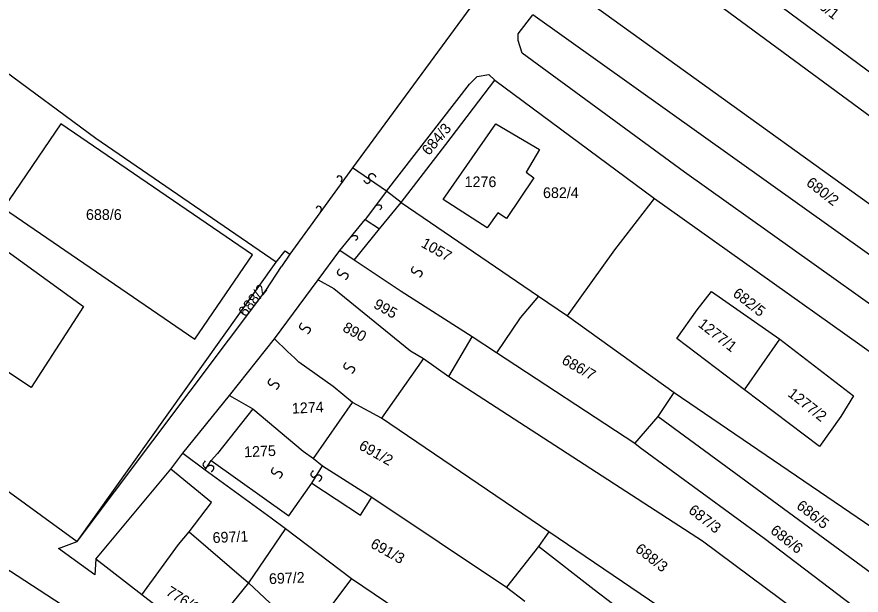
# Model space of a CAD drawing. Extents: x -581999 to -572728, y -1219553 to -1212032.
# Drawn here: x -577580.3 to -577422.2, y -1215297 to -1215188.7 of the extents above; entities that cross this region are included whole.
import ezdxf

# ---------------------------------------------------------------- set-up
doc = ezdxf.new("R2010")
doc.units = 0
for name, color, linetype in [('Vrstva 1', 7, 'Continuous'), ('Vrstva 2', 7, 'Continuous'), ('Vrstva 4', 7, 'Continuous'), ('Vrstva 6', 7, 'Continuous')]:
    doc.layers.add(name, color=color, linetype=linetype)

msp = doc.modelspace()

# ---------------------------------------------------------------- linework, layer by layer
at = {"layer": 'Vrstva 1'}
for p, q in [((-577565.537, -1215211.465), (-577588.924, -1215194.273)), ((-577531.744, -1215234.631), (-577565.537, -1215211.465)), ((-577587.922, -1215228.433), (-577567.871, -1215242.927)), ((-577531.744, -1215234.631), (-577530.087, -1215232.516)), ((-577530.087, -1215232.516), (-577529.183, -1215233.12)), ((-577517.124, -1215234.254), (-577519.864, -1215232.482)), ((-577529.183, -1215233.12), (-577530.746, -1215235.461)), ((-577569.002, -1215286.924), (-577531.744, -1215234.631)), ((-577577.62, -1215258.111), (-577601.718, -1215242.237)), ((-577567.871, -1215242.927), (-577577.62, -1215258.111)), ((-577528.252, -1215252.623), (-577529.621, -1215251.339)), ((-577527.539, -1215253.338), (-577528.252, -1215252.623)), ((-577521.064, -1215257.938), (-577527.539, -1215253.338)), ((-577524.74, -1215271.392), (-577517.47, -1215260.878)), ((-577536.117, -1215262.07), (-577542.743, -1215270.43)), ((-577542.743, -1215270.43), (-577543.922, -1215271.769)), ((-577543.922, -1215271.769), (-577529.386, -1215282.115)), ((-577529.386, -1215282.115), (-577525.056, -1215276.024)), ((-577525.056, -1215276.024), (-577515.984, -1215282.019)), ((-577515.984, -1215282.019), (-577513.82, -1215278.634)), ((-577572.527, -1215288.2), (-577569.002, -1215286.924)), ((-577565.747, -1215293.187), (-577572.527, -1215288.2)), ((-577565.52, -1215290.241), (-577565.747, -1215293.187))]:
    msp.add_line(p, q, dxfattribs=at)
for points in [[(-577467.269, -1215164.446), (-577410.108, -1215206.791)], [(-577344.148, -1215263.515), (-577471.104, -1215170.116)], [(-577479.139, -1215181.632), (-577394.809, -1215242.311), (-577385.428, -1215249.18)], [(-577494.593, -1215185.918), (-577517.432, -1215216.995), (-577529.183, -1215233.12)], [(-577486.433, -1215193.145), (-577486.444, -1215191.908), (-577483.705, -1215188.365)], [(-577389.534, -1215255.424), (-577483.705, -1215188.365)], [(-577374.646, -1215275.209), (-577455.282, -1215217.809), (-577485.7, -1215195.515), (-577486.433, -1215193.145)], [(-577511.098, -1215221.32), (-577495.574, -1215201.299), (-577494.113, -1215199.882), (-577491.922, -1215199.527), (-577490.826, -1215200.59)], [(-577508.358, -1215223.446), (-577499.957, -1215212.638), (-577490.826, -1215200.59)], [(-577490.826, -1215200.59), (-577460.903, -1215222.713)], [(-577572.057, -1215208.75), (-577582.832, -1215224.519), (-577546.959, -1215249.031), (-577536.184, -1215233.261), (-577572.057, -1215208.75)], [(-577500.469, -1215222.925), (-577490.644, -1215208.74), (-577482.426, -1215213.524), (-577484.946, -1215217.786), (-577483.485, -1215218.849), (-577488.598, -1215226.468), (-577490.242, -1215225.405), (-577492.251, -1215228.24), (-577500.469, -1215222.925)], [(-577511.098, -1215221.32), (-577515.115, -1215226.635)], [(-577508.358, -1215223.446), (-577511.098, -1215221.32)], [(-577512.376, -1215228.407), (-577508.358, -1215223.446)], [(-577508.358, -1215223.446), (-577482.608, -1215240.986)], [(-577468.348, -1215232.35), (-577460.903, -1215222.713)], [(-577460.903, -1215222.713), (-577402.754, -1215264.037)], [(-577523.881, -1215237.974), (-577519.864, -1215232.482), (-577515.115, -1215226.635)], [(-577515.115, -1215226.635), (-577512.376, -1215228.407)], [(-577517.124, -1215234.254), (-577512.376, -1215228.407)], [(-577477.164, -1215244.703), (-577468.348, -1215232.35)], [(-577508.358, -1215240.101), (-577517.124, -1215234.254)], [(-577624.853, -1215235.392), (-577629.412, -1215241.851), (-577598.794, -1215265.259), (-577569.002, -1215286.924), (-577533.667, -1215239.971), (-577530.746, -1215235.461)], [(-577532.099, -1215248.959), (-577523.881, -1215237.974)], [(-577523.881, -1215237.974), (-577520.959, -1215239.569)], [(-577520.959, -1215239.569), (-577506.588, -1215251.263)], [(-577495.027, -1215248.605), (-577508.358, -1215240.101)], [(-577452.893, -1215243.571), (-577450.224, -1215240.115), (-577437.414, -1215249.042)], [(-577482.608, -1215240.986), (-577486.078, -1215245.062)], [(-577482.608, -1215240.986), (-577477.164, -1215244.703)], [(-577456.699, -1215248.938), (-577452.893, -1215243.571)], [(-577486.078, -1215245.062), (-577490.461, -1215251.617)], [(-577477.164, -1215244.703), (-577457.217, -1215259.048)], [(-577499.394, -1215256.048), (-577495.027, -1215248.605)], [(-577490.461, -1215251.617), (-577495.027, -1215248.605)], [(-577540.5, -1215259.59), (-577532.099, -1215248.959)], [(-577529.621, -1215251.339), (-577532.099, -1215248.959)], [(-577444.028, -1215258.556), (-577456.699, -1215248.938)], [(-577444.028, -1215258.556), (-577437.414, -1215249.042)], [(-577437.414, -1215249.042), (-577423.658, -1215259.634), (-577426.005, -1215263.55)], [(-577506.588, -1215251.263), (-577504.158, -1215252.68)], [(-577464.585, -1215268.587), (-577490.461, -1215251.617)], [(-577504.158, -1215252.68), (-577512.011, -1215263.842)], [(-577504.158, -1215252.68), (-577499.394, -1215256.048)], [(-577499.394, -1215256.048), (-577451.933, -1215286.78), (-577408.422, -1215319.195)], [(-577517.47, -1215260.878), (-577521.064, -1215257.938)], [(-577549.266, -1215270.398), (-577540.5, -1215259.59)], [(-577540.5, -1215259.59), (-577536.117, -1215262.07)], [(-577460.229, -1215263.5), (-577457.217, -1215259.048)], [(-577457.217, -1215259.048), (-577418.659, -1215285.279)], [(-577426.005, -1215263.55), (-577429.998, -1215269.148), (-577444.028, -1215258.556)], [(-577512.011, -1215263.842), (-577517.47, -1215260.878)], [(-577536.117, -1215262.07), (-577526.706, -1215270.029), (-577524.74, -1215271.392)], [(-577480.67, -1215285.101), (-577512.011, -1215263.842)], [(-577464.585, -1215268.587), (-577460.229, -1215263.5)], [(-577460.229, -1215263.5), (-577399.924, -1215307.729)], [(-577402.47, -1215312.075), (-577403.922, -1215314.074), (-577440.364, -1215286.341), (-577463.566, -1215269.383), (-577464.585, -1215268.587)], [(-577551.458, -1215273.41), (-577549.266, -1215270.398)], [(-577549.266, -1215270.398), (-577545.056, -1215273.51), (-577532.723, -1215282.463)], [(-577524.74, -1215271.392), (-577523.098, -1215272.736), (-577513.82, -1215278.634), (-577488.595, -1215295.493)], [(-577556.936, -1215296.915), (-577565.52, -1215290.241), (-577551.458, -1215273.41)], [(-577548.075, -1215285.101), (-577543.898, -1215279.646), (-577551.458, -1215273.41)], [(-577532.723, -1215282.463), (-577530.025, -1215284.485)], [(-577550.071, -1215287.463), (-577548.075, -1215285.101)], [(-577548.075, -1215285.101), (-577536.93, -1215294.651)], [(-577530.025, -1215284.485), (-577536.93, -1215294.651)], [(-577530.025, -1215284.485), (-577517.62, -1215293.858)], [(-577480.67, -1215285.101), (-577482.605, -1215287.858)], [(-577415.596, -1215329.277), (-577480.67, -1215285.101)], [(-577556.936, -1215296.915), (-577550.071, -1215287.463)], [(-577482.605, -1215287.858), (-577488.595, -1215295.493)], [(-577330.335, -1215402.831), (-577371.743, -1215371.118), (-577434.425, -1215324.814), (-577472.185, -1215295.941), (-577482.605, -1215287.858)], [(-577570.592, -1215299.678), (-577587.152, -1215288.937)], [(-577536.93, -1215294.651), (-577540.924, -1215299.559)], [(-577536.93, -1215294.651), (-577525.973, -1215304.927)], [(-577517.62, -1215293.858), (-577525.973, -1215304.927)], [(-577517.62, -1215293.858), (-577507.011, -1215301.031)], [(-577488.595, -1215295.493), (-577485.182, -1215298.065)], [(-577545.247, -1215305.919), (-577556.936, -1215296.915)]]:
    msp.add_lwpolyline(points, dxfattribs=at)
at = {"layer": 'Vrstva 4'}
for p, q in [((-577511.098, -1215221.32), (-577517.432, -1215216.995)), ((-577545.056, -1215273.51), (-577543.922, -1215271.769)), ((-577525.056, -1215276.024), (-577523.098, -1215272.736))]:
    msp.add_line(p, q, dxfattribs=at)
at = {"layer": 'Vrstva 6'}
for points, degree in [([(-577519.566, -1215219.595), (-577519.215, -1215218.816), (-577519.843, -1215218.388), (-577520.219, -1215218.529), (-577520.333, -1215218.777), (-577520.398, -1215218.878)], 3), ([(-577515.352, -1215219.303), (-577514.872, -1215220.01), (-577514.178, -1215219.699), (-577514.101, -1215219.299), (-577514.337, -1215218.954), (-577514.422, -1215218.622), (-577514.34, -1215218.332), (-577514.196, -1215218.152), (-577513.96, -1215218.024), (-577513.595, -1215218.06), (-577513.168, -1215218.499), (-577513.113, -1215218.672)], 2), ([(-577523.446, -1215225.28), (-577523.095, -1215224.501), (-577523.723, -1215224.073), (-577524.099, -1215224.214), (-577524.213, -1215224.462), (-577524.278, -1215224.563)], 3), ([(-577513.187, -1215224.102), (-577512.457, -1215223.656), (-577511.954, -1215224.226), (-577512.048, -1215224.616), (-577512.28, -1215224.76), (-577512.372, -1215224.837)], 3), ([(-577517.697, -1215229.837), (-577516.967, -1215229.391), (-577516.464, -1215229.961), (-577516.558, -1215230.351), (-577516.79, -1215230.495), (-577516.882, -1215230.572)], 3), ([(-577519.88, -1215235.88), (-577520.467, -1215236.502), (-577520.012, -1215237.111), (-577519.606, -1215237.099), (-577519.32, -1215236.794), (-577519.014, -1215236.64), (-577518.714, -1215236.656), (-577518.507, -1215236.758), (-577518.331, -1215236.961), (-577518.286, -1215237.325), (-577518.621, -1215237.837), (-577518.779, -1215237.929)], 2), ([(-577506.018, -1215235.425), (-577506.605, -1215236.047), (-577506.15, -1215236.656), (-577505.744, -1215236.644), (-577505.458, -1215236.339), (-577505.152, -1215236.185), (-577504.852, -1215236.201), (-577504.645, -1215236.303), (-577504.469, -1215236.506), (-577504.424, -1215236.87), (-577504.759, -1215237.382), (-577504.917, -1215237.474)], 2), ([(-577526.961, -1215246.004), (-577527.548, -1215246.626), (-577527.093, -1215247.235), (-577526.687, -1215247.223), (-577526.401, -1215246.918), (-577526.095, -1215246.764), (-577525.795, -1215246.78), (-577525.588, -1215246.882), (-577525.412, -1215247.085), (-577525.367, -1215247.449), (-577525.702, -1215247.961), (-577525.86, -1215248.053)], 2), ([(-577518.674, -1215253.408), (-577519.261, -1215254.03), (-577518.806, -1215254.639), (-577518.4, -1215254.627), (-577518.114, -1215254.322), (-577517.808, -1215254.168), (-577517.508, -1215254.184), (-577517.301, -1215254.286), (-577517.125, -1215254.489), (-577517.08, -1215254.853), (-577517.415, -1215255.365), (-577517.573, -1215255.457)], 2), ([(-577532.836, -1215256.43), (-577533.423, -1215257.052), (-577532.968, -1215257.661), (-577532.562, -1215257.649), (-577532.276, -1215257.344), (-577531.97, -1215257.19), (-577531.67, -1215257.206), (-577531.463, -1215257.308), (-577531.287, -1215257.511), (-577531.242, -1215257.875), (-577531.577, -1215258.387), (-577531.735, -1215258.479)], 2), ([(-577545.039, -1215271.844), (-577545.626, -1215272.466), (-577545.171, -1215273.075), (-577544.765, -1215273.063), (-577544.479, -1215272.758), (-577544.173, -1215272.604), (-577543.873, -1215272.62), (-577543.666, -1215272.722), (-577543.49, -1215272.925), (-577543.445, -1215273.289), (-577543.78, -1215273.801), (-577543.938, -1215273.893)], 2), ([(-577532.233, -1215273.053), (-577532.82, -1215273.675), (-577532.365, -1215274.284), (-577531.959, -1215274.272), (-577531.673, -1215273.967), (-577531.367, -1215273.813), (-577531.067, -1215273.829), (-577530.86, -1215273.931), (-577530.684, -1215274.134), (-577530.639, -1215274.498), (-577530.974, -1215275.01), (-577531.132, -1215275.102)], 2), ([(-577524.851, -1215273.657), (-577525.438, -1215274.279), (-577524.983, -1215274.888), (-577524.577, -1215274.876), (-577524.291, -1215274.571), (-577523.985, -1215274.417), (-577523.685, -1215274.433), (-577523.478, -1215274.535), (-577523.302, -1215274.738), (-577523.257, -1215275.102), (-577523.592, -1215275.614), (-577523.75, -1215275.706)], 2)]:
    msp.add_open_spline(points, degree=degree, dxfattribs=at)

# ---------------------------------------------------------------- texts
at = {"layer": 'Vrstva 2'}
for s, rotation, p in [('676/1', 321.79374, (-577432.581, -1215185.21)), ('684/3', 49.60738, (-577503.159, -1215214.801)), ('680/2', 321.79374, (-577432.642, -1215220.105)), ('1057', 330.73087, (-577504.78, -1215231.672)), ('688/2', 51.83387, (-577537.464, -1215245.04)), ('682/5', 321.79374, (-577446.393, -1215240.828)), ('995', 330.73087, (-577513.681, -1215243.1)), ('1277/1', 321.79374, (-577452.899, -1215246.533)), ('890', 330.73087, (-577519.471, -1215247.449)), ('686/7', 330.37153, (-577478.45, -1215253.523)), ('1277/2', 321.79374, (-577436.085, -1215259.575)), ('1274', 2.6041, (-577528.769, -1215262.998)), ('1275', 2.6041, (-577537.713, -1215271.16)), ('691/2', 330.73087, (-577516.436, -1215269.54)), ('687/3', 321.79374, (-577454.705, -1215281.394)), ('686/5', 321.79374, (-577434.471, -1215280.559)), ('697/1', 2.6041, (-577543.621, -1215287.214)), ('686/6', 321.79374, (-577439.362, -1215285.199)), ('691/3', 330.73087, (-577514.261, -1215287.929)), ('688/3', 321.79374, (-577464.666, -1215288.652)), ('697/2', 2.6041, (-577533.065, -1215294.905)), ('776/1', 327.93276, (-577552.583, -1215296.816))]:
    msp.add_text(s, height=2, rotation=rotation, dxfattribs=at).set_placement(p)
for s, p in [('1276', (-577496.467, -1215220.591)), ('682/4', (-577481.785, -1215222.636)), ('688/6', (-577567.378, -1215226.726))]:
    msp.add_text(s, height=2, dxfattribs=at).set_placement(p)

doc.saveas('drawing.dxf')
